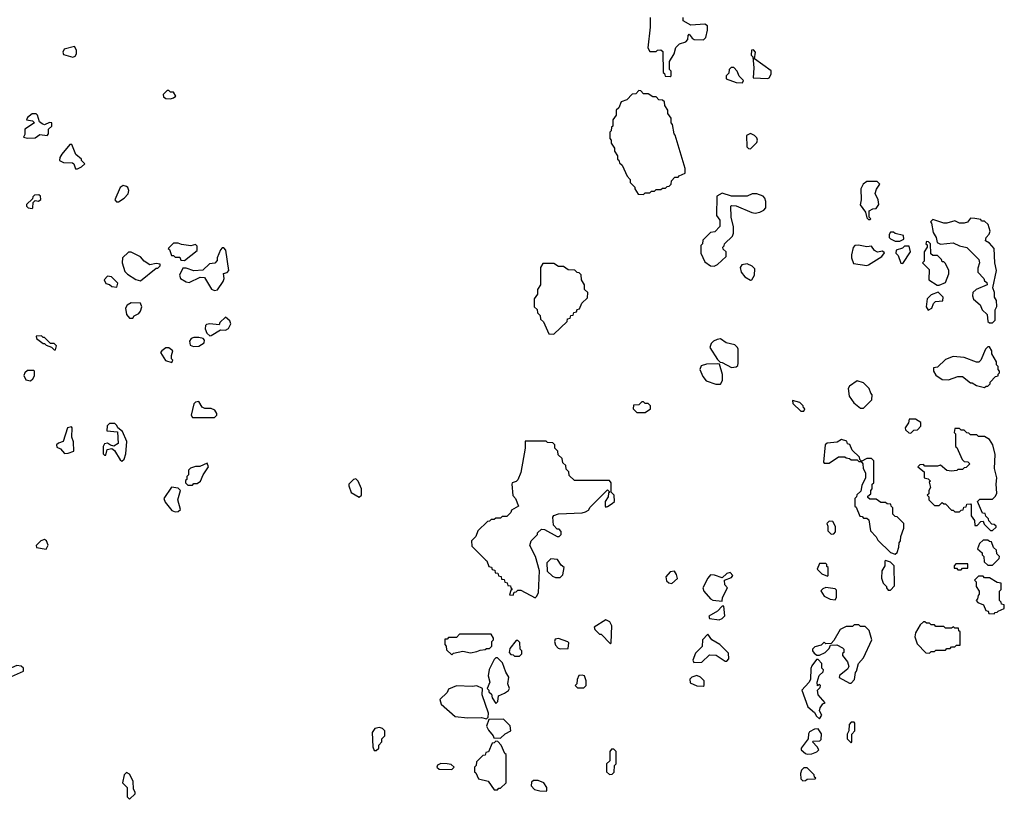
# Model space of a CAD drawing. Extents: x 2889633 to 3052318, y 540750 to 918690.
# Tile 357 of 656: x 2953806 to 2960070, y 763350 to 768312. Entities that reach past the tile are written whole.
import ezdxf

# ---------------------------------------------------------------- set-up
doc = ezdxf.new("R2010")
doc.units = 0

msp = doc.modelspace()

# ---------------------------------------------------------------- linework, layer by layer
at = {"layer": '0CON02XD'}
for points in [[(2957817.5, 768325), (2957817.5, 768265), (2957803, 768133), (2957815, 768110), (2957855, 768110), (2957863, 768117), (2957885, 768120), (2957898.3, 768108.3), (2957900, 767975), (2957908.3, 767968.3), (2957911.7, 767951.7), (2957945, 767950)], [(2957945, 767950), (2957950, 767955), (2957950, 767985), (2957940, 767995), (2957940, 768045), (2957970, 768095), (2957980, 768135), (2958003, 768157), (2958045, 768170), (2958057.5, 768185), (2958058.3, 768211.7), (2958065, 768220), (2958083.3, 768193.3), (2958096.4, 768186.4), (2958157, 768183), (2958171.7, 768198.3), (2958182.5, 768245), (2958181.7, 768271.7), (2958165, 768282.5), (2958075, 768277.5), (2958027.5, 768305), (2958027.5, 768325)], [(2954145, 768072.5), (2954160, 768080), (2954167.5, 768095), (2954167, 768117), (2954155, 768140), (2954090, 768125), (2954080, 768105), (2954085, 768090), (2954145, 768072.5)], [(2958565, 767937.5), (2958575, 767942.5), (2958586.7, 767965), (2958587, 767987), (2958481.7, 768061.7), (2958487.5, 768105), (2958475, 768120), (2958461.7, 768118.3), (2958460, 768085), (2958470, 768075), (2958477.5, 768005), (2958471.7, 767941.7), (2958565, 767937.5)], [(2958405, 767910), (2958410, 767925), (2958383, 767953), (2958370, 767985), (2958348.3, 768008.3), (2958331.7, 768008.3), (2958320, 767995), (2958318.3, 767971.7), (2958300, 767955), (2958300, 767935), (2958365, 767912.5), (2958405, 767910)], [(2954765, 767807.5), (2954785, 767813.3), (2954800, 767825), (2954785, 767850), (2954765, 767850), (2954755, 767860), (2954745, 767860), (2954720, 767835), (2954721.7, 767821.7), (2954735, 767810), (2954765, 767807.5)], [(2957775, 767200), (2957785, 767210), (2957815, 767210), (2957825, 767220), (2957845, 767220), (2957855, 767230), (2957885, 767230), (2957895, 767240), (2957915, 767240), (2957925, 767250), (2957938.3, 767251.7), (2957950, 767265), (2957953, 767287), (2957975, 767310), (2957995, 767310), (2958001.7, 767318.3), (2958040, 767335), (2958040, 767365), (2957977, 767577), (2957970, 767585), (2957960, 767645), (2957950, 767655), (2957950, 767685), (2957930, 767715), (2957930, 767735), (2957910, 767765), (2957908.3, 767788.3), (2957895, 767800), (2957871.7, 767801.7), (2957855, 767820), (2957835, 767820), (2957805, 767840), (2957775, 767840), (2957758.3, 767858.3), (2957745, 767860), (2957725, 767840), (2957701.7, 767838.3), (2957668.3, 767801.7), (2957631.7, 767788.3), (2957618.3, 767751.7), (2957600, 767735), (2957600, 767705), (2957580, 767675), (2957580, 767635), (2957571.7, 767628.3), (2957570, 767605), (2957560, 767595), (2957560, 767555), (2957570, 767545), (2957570, 767525), (2957590, 767495), (2957590, 767475), (2957610, 767445), (2957610, 767425), (2957618.3, 767418.3), (2957621.7, 767401.7), (2957640, 767385), (2957670, 767315), (2957690, 767295), (2957690, 767275), (2957720, 767245), (2957720, 767235), (2957741.7, 767201.7), (2957775, 767200)], [(2953855, 767557.5), (2953905, 767560), (2953935, 767580), (2953980, 767575), (2953990, 767585), (2953990, 767615), (2954010, 767635), (2954010, 767655), (2953995, 767657.5), (2953965, 767642.5), (2953948.3, 767648.3), (2953931.7, 767661.7), (2953920, 767705), (2953911.7, 767711.7), (2953885, 767712.5), (2953855, 767690), (2953850, 767675), (2953887, 767667), (2953900, 767655), (2953840, 767615), (2953839.3, 767580.7), (2953830, 767565), (2953855, 767557.5)], [(2958455, 767490), (2958495, 767530), (2958500, 767545), (2958495, 767560), (2958480, 767575), (2958455, 767587.5), (2958430, 767575), (2958433, 767503), (2958441.7, 767491.7), (2958455, 767490)], [(2954161.7, 767361.7), (2954175, 767362.5), (2954200, 767375), (2954220, 767395), (2954200, 767415), (2954200, 767425), (2954163, 767453), (2954138.3, 767518.3), (2954125, 767517.5), (2954073.9, 767456.1), (2954062.5, 767435), (2954060, 767415), (2954085, 767402.5), (2954141.7, 767401.7), (2954150, 767395), (2954161.7, 767361.7)], [(2954421.7, 767151.7), (2954435, 767152.5), (2954470, 767175), (2954497, 767203), (2954500, 767225), (2954493.6, 767243.6), (2954485, 767250), (2954465, 767256.7), (2954446.4, 767243.6), (2954412.5, 767165), (2954421.7, 767151.7)], [(2959215, 767040), (2959220, 767045), (2959210, 767055), (2959210, 767095), (2959233, 767107), (2959255, 767110), (2959272.5, 767135), (2959266.7, 767165), (2959248.8, 767205), (2959256.4, 767233.6), (2959277.5, 767265), (2959261.7, 767281.7), (2959195, 767282.5), (2959172.5, 767265), (2959156.7, 767235), (2959160, 767165), (2959153.6, 767133.6), (2959187, 767087), (2959195, 767050), (2959205, 767040), (2959215, 767040)], [(2953885, 767110), (2953890, 767115), (2953891.7, 767148.3), (2953905, 767160), (2953925, 767157.5), (2953941.7, 767168.3), (2953938.3, 767188.3), (2953927, 767197), (2953900, 767195), (2953890, 767185), (2953888.3, 767171.7), (2953850, 767135), (2953850, 767125), (2953860, 767115), (2953885, 767110)], [(2958225, 766743.3), (2958246.4, 766753.6), (2958300, 766805), (2958300, 766835), (2958281.7, 766851.7), (2958280, 766865), (2958288.3, 766871.7), (2958290, 766885), (2958340, 766935), (2958347, 766953), (2958347, 766993), (2958332.5, 767055), (2958330, 767125), (2958335, 767130), (2958365, 767127.5), (2958463.6, 767083.6), (2958485, 767080), (2958515, 767086.2), (2958540.5, 767099.5), (2958553.3, 767115), (2958553.3, 767155), (2958547.5, 767175), (2958535, 767187.5), (2958495, 767202.5), (2958465, 767202.5), (2958435, 767187.5), (2958335, 767187.5), (2958275, 767207.5), (2958241.7, 767188.3), (2958240, 767065), (2958260, 767035), (2958260, 766995), (2958228.3, 766961.7), (2958201.7, 766958.3), (2958151.7, 766908.3), (2958150, 766885), (2958140, 766875), (2958140, 766825), (2958165, 766770), (2958200, 766745), (2958225, 766743.3)], [(2959995, 766382.5), (2960011.7, 766398.3), (2960012.5, 766465), (2960023, 766487), (2960020, 766525), (2960007.5, 766545), (2960007.5, 766575), (2959996.7, 766605), (2960021.2, 766715), (2960008.8, 766765), (2960006.2, 766855), (2959975, 766890), (2959950, 766905), (2959953.9, 766926.1), (2959973, 766947), (2959980, 766965), (2959968.3, 767008.3), (2959945, 767030), (2959925, 767030), (2959920, 767040), (2959883, 767047), (2959855, 767047.5), (2959835, 767022.5), (2959815, 767016.7), (2959785, 767017.5), (2959755, 767032.5), (2959705, 767017.5), (2959685, 767017.5), (2959615, 767040), (2959600, 767025), (2959607, 767017), (2959618.3, 766958.3), (2959637.5, 766925), (2959643.6, 766893.6), (2959665, 766882.5), (2959745, 766892.5), (2959785, 766872.5), (2959831.7, 766861.7), (2959907.5, 766785), (2959912.5, 766765), (2959900.7, 766729.3), (2959902.5, 766705), (2959940, 766665), (2959945, 766650), (2959958.3, 766638.3), (2959960, 766625), (2959890, 766595), (2959870, 766575), (2959867.5, 766555), (2959873.9, 766533.9), (2959916.4, 766496.4), (2959930, 766465), (2959960, 766435), (2959965, 766390), (2959975, 766382.5), (2959995, 766382.5)], [(2959405, 766902.5), (2959430, 766915), (2959428.3, 766938.3), (2959375, 766950), (2959365, 766960), (2959345, 766960), (2959337.5, 766945), (2959337.5, 766925), (2959345, 766917.5), (2959375, 766902.5), (2959405, 766902.5)], [(2954855, 766780), (2954935, 766842.5), (2954935, 766870), (2954925, 766880), (2954895, 766872.5), (2954835, 766880), (2954815, 766890), (2954785, 766890), (2954750, 766855), (2954758.3, 766848.3), (2954771.7, 766811.7), (2954785, 766810), (2954795, 766800), (2954825, 766800), (2954831.7, 766781.7), (2954855, 766780)], [(2959195, 766747.5), (2959205, 766752.5), (2959290, 766805), (2959308.3, 766828.3), (2959295, 766837.5), (2959263, 766833), (2959245, 766842.5), (2959225, 766870), (2959195, 766866.7), (2959143, 766877), (2959120, 766875), (2959108.3, 766861.7), (2959097.5, 766815), (2959097.5, 766795), (2959110, 766760), (2959195, 766747.5)], [(2959655, 766622.5), (2959695, 766640), (2959716.4, 766693.6), (2959716.7, 766715), (2959695, 766760), (2959685, 766770), (2959675, 766770), (2959670, 766785), (2959645, 766810), (2959615, 766810), (2959601.7, 766821.7), (2959600, 766885), (2959588.3, 766898.3), (2959575, 766900), (2959570, 766885), (2959578.3, 766878.3), (2959580, 766865), (2959560, 766835), (2959560, 766775), (2959550, 766765), (2959591.7, 766721.7), (2959590, 766655), (2959643, 766623), (2959655, 766622.5)], [(2954575, 766650), (2954675, 766730), (2954685, 766730), (2954700, 766745), (2954700, 766755), (2954675, 766760), (2954635, 766752.5), (2954597.5, 766775), (2954575, 766802.5), (2954515, 766832.5), (2954498.3, 766831.7), (2954460, 766795), (2954457.5, 766765), (2954475, 766710), (2954491.7, 766691.7), (2954545, 766657.5), (2954575, 766650)], [(2955045, 766587.5), (2955065, 766592.5), (2955100, 766645), (2955106.7, 766665), (2955103, 766697), (2955127, 766703), (2955137.5, 766715), (2955117.5, 766845), (2955105, 766860), (2955095, 766860), (2955083, 766847), (2955063, 766797), (2955061.7, 766778.3), (2955048.3, 766761.7), (2955013, 766757), (2954971.7, 766718.3), (2954915, 766713.3), (2954865, 766730), (2954845, 766730), (2954822.5, 766685), (2954830, 766665), (2954865, 766642.5), (2954885, 766640), (2954955, 766672.5), (2954981.7, 766671.7), (2955027, 766597), (2955045, 766587.5)], [(2959425, 766760), (2959472.5, 766835), (2959465, 766870), (2959435, 766870), (2959421.7, 766858.3), (2959382.5, 766845), (2959380, 766825), (2959395, 766810), (2959411.7, 766761.7), (2959425, 766760)], [(2957205, 766310), (2957288.3, 766391.7), (2957291.7, 766408.3), (2957308.3, 766411.7), (2957311.7, 766428.3), (2957328.3, 766431.7), (2957331.7, 766448.3), (2957348.3, 766451.7), (2957351.7, 766468.3), (2957368.3, 766471.7), (2957381.7, 766508.3), (2957418.3, 766541.7), (2957420, 766575), (2957400, 766595), (2957400, 766625), (2957380, 766655), (2957378.3, 766688.3), (2957365, 766700), (2957351.7, 766701.7), (2957338.3, 766718.3), (2957295, 766720), (2957265, 766740), (2957235, 766740), (2957205, 766760), (2957135, 766760), (2957120, 766735), (2957120, 766625), (2957100, 766595), (2957100, 766565), (2957080, 766535), (2957080, 766485), (2957098.3, 766468.3), (2957100, 766445), (2957118.3, 766428.3), (2957120, 766405), (2957138.3, 766388.3), (2957171.7, 766311.7), (2957205, 766310)], [(2958455, 766653.3), (2958463, 766657), (2958480, 766685), (2958482.5, 766725), (2958465, 766742.5), (2958435, 766757.5), (2958399.3, 766750.7), (2958390, 766735), (2958396.7, 766705), (2958420, 766675), (2958455, 766653.3)], [(2954425, 766610), (2954430, 766635), (2954390, 766675), (2954365, 766680), (2954343, 766657), (2954355, 766632.5), (2954377, 766627), (2954393, 766613), (2954425, 766610)], [(2959585, 766462.5), (2959610, 766475), (2959620, 766505), (2959631.7, 766518.3), (2959678.3, 766521.7), (2959680, 766545), (2959648.3, 766578.3), (2959605, 766560), (2959580, 766535), (2959573.3, 766485), (2959585, 766462.5)], [(2954525, 766412.5), (2954535, 766427.5), (2954565, 766442.5), (2954575, 766457.5), (2954584, 766485), (2954575, 766506.7), (2954515, 766510), (2954490, 766495), (2954480, 766475), (2954486.4, 766436.4), (2954505, 766412.5), (2954525, 766412.5)], [(2955015, 766300), (2955025, 766302.5), (2955083, 766337), (2955115, 766336.7), (2955135, 766346.7), (2955150, 766375), (2955142.5, 766395), (2955115, 766417.5), (2955080, 766385), (2955075, 766370), (2955015, 766376.7), (2954995, 766372.5), (2954987.5, 766365), (2954986.2, 766345), (2954996.4, 766316.4), (2955015, 766300)], [(2954035, 766210), (2954040, 766235), (2954025, 766250), (2954001.7, 766251.7), (2953965, 766290), (2953955, 766290), (2953945, 766300), (2953911.7, 766298.3), (2953913.6, 766283.6), (2953955, 766250), (2953965, 766250), (2953975, 766240), (2954008.3, 766228.3), (2954025, 766210), (2954035, 766210)], [(2954911.7, 766231.7), (2954945, 766233.8), (2954980, 766255), (2954981.7, 766271.7), (2954973, 766283), (2954945, 766290), (2954915, 766290), (2954897, 766283), (2954886.7, 766265), (2954890.7, 766240.7), (2954911.7, 766231.7)], [(2958335, 766097.5), (2958365, 766102.5), (2958375, 766110), (2958377.5, 766125), (2958377.5, 766215), (2958372.5, 766225), (2958355, 766242.5), (2958300, 766255), (2958265, 766280), (2958243, 766277), (2958220, 766265), (2958205, 766250), (2958197.5, 766225), (2958245, 766150), (2958261.7, 766131.7), (2958275, 766130), (2958335, 766097.5)], [(2954775, 766130), (2954780, 766145), (2954773, 766153), (2954772.5, 766175), (2954780, 766205), (2954755, 766222.5), (2954735, 766222.5), (2954710, 766205), (2954703, 766193), (2954733.6, 766143.6), (2954775, 766130)], [(2959945, 765970), (2959955, 765980), (2959965, 765980), (2959980, 765995), (2959980, 766005), (2960015, 766040), (2960030, 766045), (2960030, 766055), (2960040, 766065), (2960040, 766075), (2960030, 766085), (2960030, 766105), (2960020, 766115), (2960020, 766135), (2959990, 766185), (2959990, 766205), (2959975, 766230), (2959965, 766230), (2959950, 766215), (2959920, 766145), (2959907, 766133), (2959893, 766133), (2959815, 766162.5), (2959745, 766167.5), (2959695, 766150), (2959645, 766100), (2959620, 766095), (2959620, 766075), (2959635, 766050), (2959675, 766022.5), (2959715, 766020), (2959775, 766040), (2959805, 766040), (2959855, 766000), (2959865, 766000), (2959893, 765983), (2959945, 765970)], [(2958235, 765991.2), (2958265, 765992.5), (2958276.7, 766015), (2958276.4, 766053.6), (2958258.3, 766118.3), (2958245, 766122.5), (2958175, 766118.8), (2958140.5, 766109.5), (2958133.8, 766085), (2958151.7, 766041.7), (2958172.3, 766012.3), (2958235, 765991.2)], [(2953875, 766012.5), (2953890, 766025), (2953900, 766045), (2953900, 766075), (2953895, 766080), (2953855, 766080), (2953840, 766065), (2953833, 766047), (2953845, 766020), (2953875, 766012.5)], [(2959175, 765840), (2959228.3, 765891.7), (2959230, 765925), (2959220, 765935), (2959210, 765965), (2959175, 766000), (2959135, 766012.5), (2959085, 765980), (2959077.5, 765965), (2959082.5, 765915), (2959113.6, 765873.6), (2959155, 765840), (2959175, 765840)], [(2955045, 765780), (2955060, 765795), (2955061.2, 765805), (2955047.3, 765827.3), (2955025, 765836.2), (2954985, 765837.5), (2954966.4, 765846.4), (2954945, 765882.5), (2954925, 765877.5), (2954913.9, 765866.1), (2954897.5, 765795), (2954905, 765780), (2955045, 765780)], [(2957731.7, 765811.7), (2957785, 765812.5), (2957820, 765835), (2957820, 765855), (2957805, 765870), (2957785, 765870), (2957775, 765880), (2957765, 765880), (2957745, 765860), (2957711.7, 765858.3), (2957710, 765835), (2957731.7, 765811.7)], [(2958795, 765820), (2958800, 765835), (2958791.7, 765841.7), (2958790, 765855), (2958770, 765875), (2958721.7, 765888.3), (2958725, 765870), (2958775, 765820), (2958795, 765820)], [(2959475, 765680), (2959495, 765700), (2959518.3, 765701.7), (2959540, 765725), (2959538.3, 765748.3), (2959505, 765770), (2959465, 765770), (2959460, 765745), (2959440, 765715), (2959441.7, 765701.7), (2959461.7, 765681.7), (2959475, 765680)], [(2954091.7, 765551.7), (2954115, 765552.5), (2954150, 765565), (2954147.5, 765625), (2954137.5, 765655), (2954140, 765715), (2954135, 765720), (2954110, 765715), (2954083, 765627), (2954053, 765617), (2954040, 765605), (2954041.7, 765591.7), (2954065, 765580), (2954091.7, 765551.7)], [(2954455, 765502.5), (2954470, 765515), (2954481.7, 765548.3), (2954487, 765627), (2954460, 765690), (2954430, 765715), (2954425, 765730), (2954411.7, 765741.7), (2954378.3, 765741.7), (2954363, 765727), (2954360, 765695), (2954428.3, 765688.3), (2954432.5, 765615), (2954405, 765597.5), (2954383, 765603), (2954365, 765617.5), (2954345, 765612.5), (2954336.7, 765595), (2954338.3, 765548.3), (2954345, 765540), (2954355, 765540), (2954363.6, 765576.4), (2954391.7, 765581.7), (2954409.3, 765569.3), (2954445, 765510), (2954455, 765502.5)], [(2959995, 765060), (2960018.3, 765081.7), (2960018.3, 765088.3), (2960005, 765100), (2959991.7, 765101.7), (2959971.7, 765121.7), (2959970, 765135), (2959951.7, 765151.7), (2959948.3, 765168.3), (2959931.7, 765171.7), (2959900, 765245), (2959915, 765260), (2959995, 765260), (2960015, 765280), (2960021.7, 765298.3), (2960017.5, 765355), (2960022.5, 765395), (2960007.5, 765455), (2960012.5, 765545), (2959996.4, 765606.4), (2959975, 765640), (2959945, 765660), (2959905, 765660), (2959895, 765670), (2959855, 765670), (2959845, 765680), (2959831.7, 765681.7), (2959815, 765700), (2959795, 765700), (2959785, 765710), (2959755, 765710), (2959750, 765685), (2959760, 765675), (2959760, 765595), (2959768.3, 765588.3), (2959801.7, 765511.7), (2959815, 765500), (2959838.3, 765498.3), (2959850, 765485), (2959828.3, 765461.7), (2959815, 765460), (2959805, 765450), (2959775, 765450), (2959767, 765443), (2959735, 765437.5), (2959705, 765442.5), (2959665, 765477.5), (2959645, 765470), (2959565, 765470), (2959555, 765480), (2959531.7, 765478.3), (2959520, 765465), (2959560, 765435), (2959560, 765395), (2959585, 765390), (2959600, 765375), (2959592.5, 765367.5), (2959600, 765335), (2959590, 765315), (2959590, 765295), (2959580, 765285), (2959590, 765275), (2959590, 765255), (2959625, 765220), (2959655, 765220), (2959675, 765240), (2959685, 765230), (2959695, 765230), (2959735, 765190), (2959745, 765190), (2959755, 765180), (2959785, 765180), (2959795, 765190), (2959808.3, 765191.7), (2959811.7, 765208.3), (2959828.3, 765211.7), (2959831.7, 765228.3), (2959855, 765230), (2959860, 765225), (2959860, 765155), (2959880, 765125), (2959881.7, 765091.7), (2959898.3, 765091.7), (2959921.7, 765118.3), (2959935, 765120), (2959941.7, 765101.7), (2959981.7, 765061.7), (2959995, 765060)], [(2957085, 764632.5), (2957095, 764640), (2957106.1, 764663.9), (2957112.5, 764805), (2957086.7, 764895), (2957052.5, 764965), (2957060, 764995), (2957100, 765035), (2957100, 765045), (2957125, 765070), (2957145, 765067.5), (2957225, 765022.5), (2957238.3, 765021.7), (2957250, 765035), (2957250, 765055), (2957238.3, 765068.3), (2957225, 765070), (2957202.5, 765095), (2957197.5, 765145), (2957203.6, 765156.4), (2957235, 765166.7), (2957385, 765172.5), (2957405, 765180), (2957425, 765190), (2957435, 765210), (2957545, 765320), (2957560, 765305), (2957551.7, 765298.3), (2957550, 765275), (2957530, 765245), (2957530, 765215), (2957535, 765210), (2957545, 765212.5), (2957576.4, 765233.6), (2957590, 765245), (2957587.5, 765285), (2957570, 765305), (2957570, 765365), (2957558.3, 765378.3), (2957335, 765380), (2957301.7, 765411.7), (2957300, 765435), (2957281.7, 765451.7), (2957280, 765475), (2957261.7, 765491.7), (2957258.3, 765518.3), (2957231.7, 765541.7), (2957230, 765565), (2957210, 765585), (2957210, 765605), (2957198.3, 765618.3), (2957165, 765620), (2957155, 765630), (2957021.7, 765628.3), (2957022.5, 765585), (2956995, 765430), (2956976.1, 765383.9), (2956965, 765372.5), (2956940, 765365), (2956937.5, 765355), (2956943, 765283), (2956960, 765265), (2956980, 765215), (2956935, 765190), (2956930, 765175), (2956905, 765150), (2956875, 765150), (2956865, 765140), (2956835, 765140), (2956825, 765130), (2956805, 765130), (2956795, 765120), (2956781.7, 765118.3), (2956721.7, 765058.3), (2956708.3, 765021.7), (2956680, 764995), (2956681.7, 764961.7), (2956771.7, 764871.7), (2956778.3, 764868.3), (2956791.7, 764831.7), (2956808.3, 764828.3), (2956811.7, 764811.7), (2956828.3, 764808.3), (2956831.7, 764791.7), (2956848.3, 764788.3), (2956851.7, 764771.7), (2956868.3, 764768.3), (2956871.7, 764751.7), (2956888.3, 764748.3), (2956891.7, 764731.7), (2956908.3, 764728.3), (2956911.7, 764711.7), (2956928.3, 764708.3), (2956930, 764695), (2956940, 764685), (2956931.7, 764678.3), (2956921.7, 764651.7), (2956945, 764650), (2956951.7, 764668.3), (2956965, 764670), (2956975, 764680), (2956995, 764680), (2957085, 764632.5)], [(2958955, 765490), (2959015, 765530), (2959055, 765530), (2959063, 765523), (2959085, 765520), (2959095, 765510), (2959135, 765510), (2959145, 765500), (2959160, 765500), (2959160, 765505), (2959151.7, 765511.7), (2959148.3, 765528.3), (2959101.7, 765571.7), (2959088.3, 765608.3), (2959071.7, 765611.7), (2959068.3, 765628.3), (2959035, 765640), (2959007, 765623), (2958943, 765617), (2958930, 765605), (2958920, 765495), (2958925, 765490), (2958955, 765490)], [(2959375, 764910), (2959388.3, 764921.7), (2959400, 764955), (2959401.7, 764981.7), (2959410, 764995), (2959411.7, 765021.7), (2959430, 765075), (2959430, 765105), (2959388.3, 765148.3), (2959375, 765150), (2959360, 765165), (2959360, 765205), (2959350, 765215), (2959348.3, 765228.3), (2959325, 765230), (2959315, 765240), (2959285, 765240), (2959255, 765260), (2959215, 765260), (2959201.7, 765271.7), (2959201.7, 765278.3), (2959220, 765295), (2959220, 765315), (2959230, 765325), (2959230, 765355), (2959240, 765365), (2959240, 765505), (2959225, 765520), (2959195, 765520), (2959160, 765500), (2959170, 765485), (2959172.5, 765455), (2959187, 765427), (2959187.5, 765395), (2959163, 765347), (2959158.3, 765311.7), (2959131.7, 765288.3), (2959130, 765275), (2959120, 765265), (2959120, 765215), (2959128.3, 765208.3), (2959151.7, 765151.7), (2959165, 765150), (2959175, 765140), (2959195, 765140), (2959208.3, 765128.3), (2959218.3, 765058.3), (2959255, 765020), (2959265, 765000), (2959345, 764920), (2959375, 764910)], [(2954905, 765350), (2954915, 765360), (2954935, 765360), (2954957.5, 765375), (2954973.3, 765415), (2955007.5, 765465), (2954998.3, 765488.3), (2954951.7, 765468.3), (2954925, 765467.5), (2954893, 765457), (2954880, 765445), (2954880, 765415), (2954870, 765405), (2954870, 765385), (2954861.7, 765378.3), (2954860, 765365), (2954875, 765350), (2954905, 765350)], [(2955965, 765272.5), (2955980, 765285), (2955980, 765325), (2955960, 765375), (2955945, 765390), (2955930, 765385), (2955900, 765355), (2955900, 765345), (2955915, 765302.5), (2955965, 765272.5)], [(2954795, 765180), (2954815, 765182.5), (2954830, 765195), (2954812.5, 765255), (2954830, 765315), (2954815, 765330), (2954773, 765337), (2954722.5, 765265), (2954731.7, 765241.7), (2954775, 765187.5), (2954795, 765180)], [(2958968.3, 765038.3), (2958985, 765040), (2958997, 765053), (2958997, 765087), (2958978.3, 765118.3), (2958955, 765120), (2958940, 765105), (2958947.5, 765087.5), (2958948.3, 765058.3), (2958968.3, 765038.3)], [(2953975, 764942.5), (2953986.4, 764966.4), (2953977.5, 764995), (2953965, 765002.5), (2953940, 764995), (2953910, 764965), (2953913, 764953), (2953975, 764942.5)], [(2959995, 764840), (2960038.3, 764881.7), (2960040, 764895), (2960021.7, 764911.7), (2960020, 764935), (2960001.7, 764951.7), (2959988.3, 764988.3), (2959975, 764990), (2959965, 765000), (2959935, 765000), (2959911.7, 764978.3), (2959900, 764945), (2959928.3, 764918.3), (2959930, 764905), (2959940, 764895), (2959941.7, 764861.7), (2959965, 764840), (2959995, 764840)], [(2957245, 764762.5), (2957261.7, 764778.3), (2957270, 764825), (2957250.7, 764840.7), (2957227, 764877), (2957185, 764880), (2957160, 764855), (2957161.7, 764801.7), (2957195, 764770), (2957215, 764762.5), (2957245, 764762.5)], [(2959345, 764680), (2959371.7, 764708.3), (2959370, 764835), (2959345, 764860), (2959315, 764870), (2959310, 764865), (2959310, 764835), (2959290, 764805), (2959288.3, 764758.3), (2959300, 764725), (2959320, 764705), (2959320, 764695), (2959331.7, 764681.7), (2959345, 764680)], [(2958945, 764770), (2958950, 764775), (2958950, 764825), (2958941.7, 764831.7), (2958940, 764845), (2958935, 764850), (2958895, 764850), (2958880, 764815), (2958910, 764785), (2958945, 764770)], [(2959795, 764810), (2959805, 764820), (2959838.3, 764821.7), (2959838.3, 764848.3), (2959761.7, 764848.3), (2959750, 764835), (2959751.7, 764821.7), (2959765, 764820), (2959775, 764810), (2959795, 764810)], [(2957955, 764722.5), (2957990, 764755), (2957985, 764780), (2957971.7, 764801.7), (2957945, 764797.5), (2957917.5, 764765), (2957920.7, 764740.7), (2957935, 764727.5), (2957955, 764722.5)], [(2958275, 764610), (2958277.5, 764635), (2958310, 764695), (2958292.5, 764715), (2958290, 764745), (2958335, 764762.5), (2958342.5, 764775), (2958325, 764792.5), (2958303.9, 764786.1), (2958275, 764760), (2958227, 764777), (2958201.7, 764778.3), (2958183, 764757), (2958152.5, 764695), (2958157.5, 764675), (2958200, 764625), (2958215, 764617.5), (2958275, 764610)], [(2960005, 764530), (2960011.7, 764538.3), (2960025, 764540), (2960031.7, 764548.3), (2960070, 764565), (2960068.3, 764588.3), (2960051.7, 764591.7), (2960050, 764605), (2960040, 764615), (2960040, 764675), (2960050, 764685), (2960050, 764725), (2960025, 764730), (2959975, 764760), (2959945, 764760), (2959935, 764770), (2959905, 764770), (2959880, 764745), (2959890, 764735), (2959890, 764705), (2959910, 764675), (2959910, 764655), (2959903, 764647), (2959900, 764625), (2959890, 764615), (2959901.7, 764601.7), (2959938.3, 764588.3), (2959951.7, 764551.7), (2959968.3, 764548.3), (2959971.7, 764531.7), (2960005, 764530)], [(2958995, 764620), (2959002.5, 764635), (2959001.7, 764681.7), (2958995, 764690), (2958935, 764697.5), (2958915, 764690), (2958903, 764677), (2958923, 764643), (2958963, 764623), (2958995, 764620)], [(2958255, 764493.3), (2958275, 764500), (2958291.7, 764518.3), (2958285, 764580), (2958275, 764580), (2958245, 764547.5), (2958190, 764515), (2958195, 764500), (2958255, 764493.3)], [(2957565, 764340), (2957570, 764345), (2957572.5, 764455), (2957559.5, 764479.5), (2957535, 764493.3), (2957460, 764445), (2957465, 764430), (2957495, 764400), (2957505, 764400), (2957565, 764340)], [(2959095, 764090), (2959117, 764113), (2959123, 764157), (2959130, 764165), (2959142.5, 764215), (2959175, 764250), (2959227.5, 764365), (2959210, 764425), (2959185, 764450), (2959155, 764450), (2959145, 764460), (2959115, 764460), (2959105, 764450), (2959065, 764450), (2959025, 764430), (2958985, 764360), (2958968.3, 764341.7), (2958935, 764340), (2958925, 764350), (2958905, 764330), (2958865, 764320), (2958850, 764305), (2958850, 764295), (2958860.7, 764280.7), (2958878.3, 764268.3), (2958895, 764267.5), (2958930, 764285), (2958955, 764310), (2958965, 764330), (2959005, 764332.5), (2959040, 764315), (2959050, 764305), (2959050, 764285), (2959041.7, 764278.3), (2959040, 764265), (2959073.3, 764225), (2959080, 764195), (2959071.7, 764178.3), (2959021.7, 764138.3), (2959020, 764125), (2959085, 764090), (2959095, 764090)], [(2959595, 764280), (2959605, 764290), (2959625, 764290), (2959635, 764300), (2959695, 764300), (2959705, 764310), (2959725, 764310), (2959735, 764320), (2959755, 764320), (2959765, 764330), (2959788.3, 764331.7), (2959790, 764415), (2959781.7, 764421.7), (2959778.3, 764438.3), (2959755, 764440), (2959747.5, 764447.5), (2959735, 764440), (2959695, 764440), (2959685, 764450), (2959635, 764450), (2959625, 764460), (2959605, 764460), (2959595, 764470), (2959575, 764470), (2959565, 764480), (2959555, 764480), (2959535, 764460), (2959505, 764410), (2959500, 764385), (2959515, 764340), (2959571.7, 764281.7), (2959595, 764280)], [(2956555, 764270), (2956565, 764280), (2956625, 764292.5), (2956675, 764282.5), (2956715, 764290), (2956735, 764300), (2956767, 764303), (2956775, 764310), (2956795, 764310), (2956810, 764325), (2956810, 764355), (2956820, 764365), (2956820, 764375), (2956805, 764400), (2956605, 764400), (2956585, 764380), (2956535, 764380), (2956525, 764370), (2956511.7, 764368.3), (2956510, 764335), (2956520, 764325), (2956521.7, 764301.7), (2956555, 764270)], [(2957245, 764306.7), (2957295, 764310), (2957300, 764345), (2957293, 764353), (2957235, 764372.5), (2957211.7, 764368.3), (2957207.5, 764355), (2957215, 764330), (2957231.7, 764311.7), (2957245, 764306.7)], [(2958095, 764220), (2958145, 764222.5), (2958195, 764270), (2958237, 764267), (2958295, 764230), (2958305, 764230), (2958317.5, 764245), (2958315, 764280), (2958260, 764335), (2958210, 764365), (2958185, 764400), (2958150, 764365), (2958147, 764323), (2958105, 764280), (2958087.5, 764235), (2958095, 764220)], [(2956985, 764260), (2957000, 764275), (2957000, 764295), (2956990, 764305), (2956988.3, 764348.3), (2956975, 764360), (2956965, 764360), (2956925, 764310), (2956920, 764285), (2956931.7, 764271.7), (2956945, 764270), (2956955, 764260), (2956985, 764260)], [(2956835, 763960), (2956847, 763973), (2956851.7, 764008.3), (2956890, 764025), (2956915, 764042.5), (2956922.5, 764055), (2956912.5, 764085), (2956917, 764127), (2956898.3, 764158.3), (2956878.3, 764218.3), (2956845, 764250), (2956835, 764250), (2956825, 764240), (2956793, 764177), (2956787.5, 764135), (2956796.7, 764095), (2956780, 764055), (2956790, 764045), (2956790, 764035), (2956808.3, 764018.3), (2956812.5, 763995), (2956835, 763960)], [(2953695, 764130), (2953755, 764132.5), (2953830, 764165), (2953830, 764185), (2953815, 764197.5), (2953788.3, 764201.7), (2953715, 764170), (2953691.7, 764148.3), (2953690, 764135), (2953695, 764130)], [(2958895, 763862.5), (2958910, 763885), (2958893.3, 763913.3), (2958898.3, 763931.7), (2958915, 763957.5), (2958930, 763965), (2958886.7, 764015), (2958882.5, 764045), (2958898.3, 764061.7), (2958900, 764075), (2958895, 764080), (2958881.7, 764071.7), (2958880, 764095), (2958893, 764137), (2958918.3, 764161.7), (2958920, 764175), (2958910, 764185), (2958910, 764215), (2958885, 764240), (2958875, 764240), (2958845, 764200), (2958838.3, 764181.7), (2958837, 764113), (2958826.7, 764093.3), (2958782.5, 764045), (2958819.3, 763939.3), (2958863, 763903), (2958875, 763880), (2958895, 763862.5)], [(2957395, 764060), (2957410, 764075), (2957410, 764105), (2957400, 764135), (2957385, 764140), (2957363, 764137), (2957351.7, 764111.7), (2957350, 764085), (2957340, 764075), (2957355, 764060), (2957395, 764060)], [(2958155, 764070), (2958160, 764075), (2958160, 764105), (2958138.3, 764128.3), (2958115, 764137.5), (2958083, 764127), (2958070, 764115), (2958071.7, 764091.7), (2958113, 764073), (2958155, 764070)], [(2956775, 763862.5), (2956787.5, 763872.5), (2956787.7, 763897.7), (2956747.5, 764015), (2956750, 764055), (2956715, 764072.5), (2956685, 764067.5), (2956585, 764072.5), (2956535, 764050), (2956525, 764030), (2956480, 763985), (2956487.5, 763955), (2956576.1, 763876.1), (2956655, 763868.8), (2956745, 763870), (2956775, 763862.5)], [(2956075, 763660), (2956090, 763675), (2956090, 763695), (2956110, 763715), (2956110, 763735), (2956130, 763755), (2956130, 763785), (2956115, 763800), (2956095, 763807.5), (2956065, 763800), (2956047.5, 763775), (2956052.5, 763685), (2956061.7, 763661.7), (2956075, 763660)], [(2956865, 763740), (2956893.9, 763766.1), (2956930, 763785), (2956927, 763817), (2956885, 763860), (2956791.7, 763858.3), (2956776.7, 763815), (2956789.3, 763789.3), (2956817.5, 763755), (2956821.7, 763741.7), (2956865, 763740)], [(2959095, 763710), (2959100, 763715), (2959100, 763765), (2959120, 763785), (2959120, 763835), (2959115, 763840), (2959095, 763840), (2959083, 763827), (2959080, 763785), (2959070, 763765), (2959070, 763735), (2959095, 763710)], [(2958815, 763637.5), (2958845, 763640), (2958878.3, 763651.7), (2958890, 763665), (2958880, 763685), (2958850, 763715), (2958855, 763720), (2958897, 763723), (2958905, 763730), (2958906.4, 763766.4), (2958885, 763797.5), (2958863, 763797), (2958830.7, 763779.3), (2958823.6, 763766.4), (2958822.5, 763735), (2958777.5, 763675), (2958777.5, 763665), (2958805, 763642.5), (2958815, 763637.5)], [(2956845, 763410), (2956855, 763420), (2956865, 763420), (2956900, 763455), (2956900, 763635), (2956891.7, 763641.7), (2956870, 763695), (2956848.3, 763718.3), (2956835, 763720), (2956825, 763710), (2956811.7, 763708.3), (2956788.3, 763651.7), (2956771.7, 763648.3), (2956768.3, 763631.7), (2956751.7, 763628.3), (2956711.7, 763588.3), (2956710, 763565), (2956700, 763555), (2956700, 763525), (2956708.3, 763518.3), (2956725, 763480), (2956786.1, 763466.1), (2956825, 763410), (2956845, 763410)], [(2957558.3, 763508.3), (2957575, 763510), (2957587.5, 763522.5), (2957590, 763565), (2957600, 763575), (2957600, 763655), (2957585, 763670), (2957571.7, 763668.3), (2957560, 763655), (2957560, 763595), (2957540, 763575), (2957540, 763525), (2957558.3, 763508.3)], [(2956555, 763540), (2956570, 763555), (2956551.7, 763571.7), (2956525, 763576.7), (2956485, 763577.5), (2956465, 763567.5), (2956460, 763555), (2956475, 763542.5), (2956555, 763540)], [(2954505, 763350), (2954540, 763385), (2954540, 763395), (2954530, 763415), (2954527.5, 763465), (2954505, 763510), (2954485, 763520), (2954470, 763505), (2954460, 763455), (2954490, 763425), (2954490, 763365), (2954505, 763350)], [(2958788.3, 763468.3), (2958805, 763470), (2958815, 763477.5), (2958865, 763480), (2958870, 763485), (2958861.7, 763491.7), (2958860, 763505), (2958815, 763550), (2958795, 763550), (2958780, 763535), (2958772.5, 763515), (2958775, 763480), (2958788.3, 763468.3)], [(2957155, 763402.5), (2957160, 763405), (2957160, 763425), (2957140, 763455), (2957105, 763470), (2957075, 763470), (2957061.7, 763458.3), (2957060, 763435), (2957081.7, 763411.7), (2957115, 763403.3), (2957155, 763402.5)]]:
    msp.add_lwpolyline(points, dxfattribs=at)

doc.saveas('drawing.dxf')
